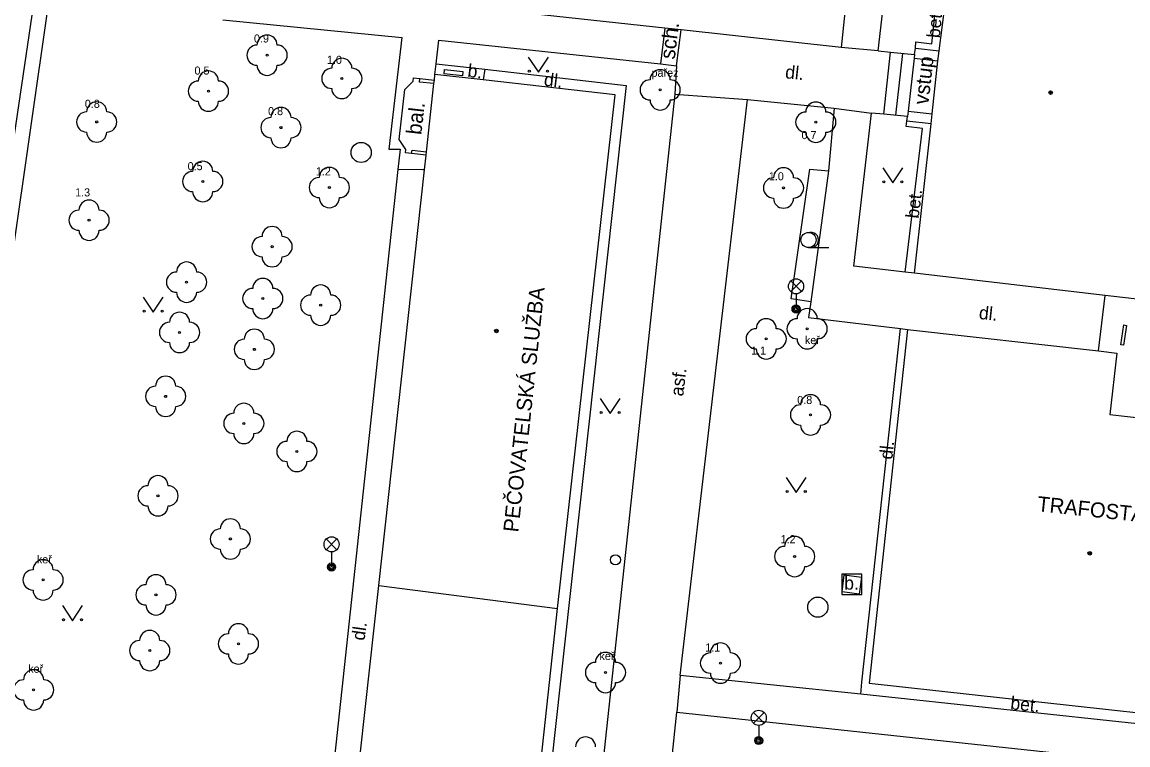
# Model space of a CAD drawing. Extents: x -596229 to -595156, y -1161237 to -1159376.
# Drawn here: x -595844.4 to -595789.5, y -1159997.5 to -1159961.7 of the extents above; entities that cross this region are included whole.
import ezdxf

# ---------------------------------------------------------------- set-up
doc = ezdxf.new("R2010")
doc.units = 0
for name, color, linetype in [('kanalizace - povrch.  znaky - skut. velikost', 7, 'Continuous'), ('Level 22', 7, 'Continuous'), ('Level 26', 7, 'Continuous'), ('Level 27', 7, 'Continuous'), ('Level 28', 7, 'Continuous'), ('Level 33', 7, 'Continuous'), ('Level 36', 7, 'Continuous'), ('Level 39', 7, 'Continuous'), ('silnoproud - povrch.  znaky a  RIS  skut. velikost', 7, 'Continuous'), ('Specificka linie pasportu komunikaci', 7, 'Continuous'), ('TM - budovy zdene_ betonove - VP', 7, 'Continuous'), ('TM - chodniky - VP', 7, 'Continuous'), ('TM - hranice souvisleho porostu (skupiny stromu_ kere)', 7, 'Continuous'), ('TM - popis objektu', 7, 'Continuous'), ('TM - popis povrchu', 7, 'Continuous'), ('TM - popis zelene', 7, 'Continuous'), ('TM - poznamka', 7, 'Continuous'), ('TM - rozhrani mezi zpev. plochami mezi sebou - VP', 7, 'Continuous'), ('TM - rozhrani ploch obecne - VN', 7, 'Continuous'), ('TM - rozhrani ploch obecne - VP', 7, 'Continuous'), ('TM - schody - VP', 7, 'Continuous')]:
    doc.layers.add(name, color=color, linetype=linetype)

msp = doc.modelspace()

# ---------------------------------------------------------------- linework, layer by layer
at = {"layer": 'kanalizace - povrch.  znaky - skut. velikost'}
for points in [[(-595789.73, -1159977.72), (-595789.87, -1159977.7), (-595789.72, -1159976.71)], [(-595789.72, -1159976.71), (-595789.58, -1159976.73), (-595789.73, -1159977.72)]]:
    msp.add_lwpolyline(points, dxfattribs=at)
at = {"layer": 'Level 22'}
for centre in [(-595832.22, -1159963.34), (-595828.51, -1159964.49), (-595835.13, -1159965.12), (-595812.72, -1159965.06), (-595840.67, -1159966.65), (-595831.53, -1159966.93), (-595805, -1159966.66), (-595835.41, -1159969.6), (-595829.13, -1159969.9), (-595806.6, -1159969.92), (-595841.05, -1159971.52), (-595831.97, -1159972.83), (-595836.21, -1159974.59), (-595832.43, -1159975.4), (-595829.56, -1159975.73), (-595805.43, -1159976.9), (-595836.56, -1159977.08), (-595807.46, -1159977.4), (-595832.85, -1159977.92), (-595837.25, -1159980.25), (-595805.26, -1159981.17), (-595833.37, -1159981.59), (-595830.74, -1159982.98), (-595837.63, -1159985.18), (-595834.04, -1159987.32), (-595806.05, -1159988.19), (-595843.33, -1159989.35), (-595837.73, -1159990.09), (-595838.04, -1159992.85), (-595833.64, -1159992.52), (-595815.43, -1159993.94), (-595809.73, -1159993.47), (-595843.8, -1159994.8)]:
    msp.add_circle(centre, 0.05, dxfattribs=at)
for centre, start, end in [((-595832.22, -1159962.84), 0, 180), ((-595832.72, -1159963.34), 90, 270), ((-595831.72, -1159963.34), 270, 90), ((-595828.51, -1159963.99), 0, 180), ((-595835.13, -1159964.62), 0, 180), ((-595832.22, -1159963.84), 180, 0), ((-595829.01, -1159964.49), 90, 270), ((-595828.01, -1159964.49), 270, 90), ((-595812.72, -1159964.56), 0, 180), ((-595835.63, -1159965.12), 90, 270), ((-595834.63, -1159965.12), 270, 90), ((-595813.22, -1159965.06), 90, 270), ((-595812.22, -1159965.06), 270, 90), ((-595828.51, -1159964.99), 180, 0), ((-595840.67, -1159966.15), 0, 180), ((-595835.13, -1159965.62), 180, 0), ((-595831.53, -1159966.43), 0, 180), ((-595812.72, -1159965.56), 180, 0), ((-595805, -1159966.16), 0, 180), ((-595841.17, -1159966.65), 90, 270), ((-595840.17, -1159966.65), 270, 90), ((-595832.03, -1159966.93), 90, 270), ((-595831.03, -1159966.93), 270, 90), ((-595805.5, -1159966.66), 90, 270), ((-595804.5, -1159966.66), 270, 90), ((-595840.67, -1159967.15), 180, 0), ((-595831.53, -1159967.43), 180, 0), ((-595805, -1159967.16), 180, 0), ((-595835.41, -1159969.1), 0, 180), ((-595835.91, -1159969.6), 90, 270), ((-595834.91, -1159969.6), 270, 90), ((-595829.13, -1159969.4), 0, 180), ((-595806.6, -1159969.42), 0, 180), ((-595829.63, -1159969.9), 90, 270), ((-595828.63, -1159969.9), 270, 90), ((-595807.1, -1159969.92), 90, 270), ((-595806.1, -1159969.92), 270, 90), ((-595835.41, -1159970.1), 180, 0), ((-595841.05, -1159971.02), 0, 180), ((-595829.13, -1159970.4), 180, 0), ((-595806.6, -1159970.42), 180, 0), ((-595841.55, -1159971.52), 90, 270), ((-595840.55, -1159971.52), 270, 90), ((-595831.97, -1159972.33), 0, 180), ((-595841.05, -1159972.02), 180, 0), ((-595832.47, -1159972.83), 90, 270), ((-595831.47, -1159972.83), 270, 90), ((-595836.21, -1159974.09), 0, 180), ((-595831.97, -1159973.33), 180, 0), ((-595836.71, -1159974.59), 90, 270), ((-595835.71, -1159974.59), 270, 90), ((-595832.43, -1159974.9), 0, 180), ((-595829.56, -1159975.23), 0, 180), ((-595836.21, -1159975.09), 180, 0), ((-595832.93, -1159975.4), 90, 270), ((-595831.93, -1159975.4), 270, 90), ((-595830.06, -1159975.73), 90, 270), ((-595829.06, -1159975.73), 270, 90), ((-595836.56, -1159976.58), 0, 180), ((-595832.43, -1159975.9), 180, 0), ((-595829.56, -1159976.23), 180, 0), ((-595805.43, -1159976.4), 0, 180), ((-595837.06, -1159977.08), 90, 270), ((-595836.06, -1159977.08), 270, 90), ((-595832.85, -1159977.42), 0, 180), ((-595807.96, -1159977.4), 90, 270), ((-595807.46, -1159976.9), 0, 180), ((-595806.96, -1159977.4), 270, 90), ((-595805.93, -1159976.9), 90, 270), ((-595804.93, -1159976.9), 270, 90), ((-595833.35, -1159977.92), 90, 270), ((-595832.35, -1159977.92), 270, 90), ((-595805.43, -1159977.4), 180, 0), ((-595836.56, -1159977.58), 180, 0), ((-595807.46, -1159977.9), 180, 0), ((-595832.85, -1159978.42), 180, 0), ((-595837.25, -1159979.75), 0, 180), ((-595837.75, -1159980.25), 90, 270), ((-595836.75, -1159980.25), 270, 90), ((-595805.26, -1159980.67), 0, 180), ((-595837.25, -1159980.75), 180, 0), ((-595833.37, -1159981.09), 0, 180), ((-595805.76, -1159981.17), 90, 270), ((-595804.76, -1159981.17), 270, 90), ((-595833.87, -1159981.59), 90, 270), ((-595832.87, -1159981.59), 270, 90), ((-595805.26, -1159981.67), 180, 0), ((-595833.37, -1159982.09), 180, 0), ((-595830.74, -1159982.48), 0, 180), ((-595831.24, -1159982.98), 90, 270), ((-595830.24, -1159982.98), 270, 90), ((-595830.74, -1159983.48), 180, 0), ((-595837.63, -1159984.68), 0, 180), ((-595838.13, -1159985.18), 90, 270), ((-595837.13, -1159985.18), 270, 90), ((-595837.63, -1159985.68), 180, 0), ((-595834.04, -1159986.82), 0, 180), ((-595834.54, -1159987.32), 90, 270), ((-595833.54, -1159987.32), 270, 90), ((-595806.05, -1159987.69), 0, 180), ((-595834.04, -1159987.82), 180, 0), ((-595806.55, -1159988.19), 90, 270), ((-595805.55, -1159988.19), 270, 90), ((-595843.33, -1159988.85), 0, 180), ((-595843.83, -1159989.35), 90, 270), ((-595842.83, -1159989.35), 270, 90), ((-595806.05, -1159988.69), 180, 0), ((-595837.73, -1159989.59), 0, 180), ((-595843.33, -1159989.85), 180, 0), ((-595838.23, -1159990.09), 90, 270), ((-595837.23, -1159990.09), 270, 90), ((-595837.73, -1159990.59), 180, 0), ((-595833.64, -1159992.02), 0, 180), ((-595838.04, -1159992.35), 0, 180), ((-595834.14, -1159992.52), 90, 270), ((-595833.14, -1159992.52), 270, 90), ((-595838.54, -1159992.85), 90, 270), ((-595837.54, -1159992.85), 270, 90), ((-595809.73, -1159992.97), 0, 180), ((-595838.04, -1159993.35), 180, 0), ((-595833.64, -1159993.02), 180, 0), ((-595815.43, -1159993.44), 0, 180), ((-595810.23, -1159993.47), 90, 270), ((-595809.23, -1159993.47), 270, 90), ((-595843.8, -1159994.3), 0, 180), ((-595815.93, -1159993.94), 90, 270), ((-595814.93, -1159993.94), 270, 90), ((-595844.3, -1159994.8), 90, 270), ((-595843.3, -1159994.8), 270, 90), ((-595815.43, -1159994.44), 180, 0), ((-595809.73, -1159993.97), 180, 0), ((-595843.8, -1159995.3), 180, 0), ((-595816.42, -1159997.63), 0, 180)]:
    msp.add_arc(centre, 0.5, start, end, dxfattribs=at)
at = {"layer": 'Level 26'}
msp.add_lwpolyline([(-595803.71, -1159990.07), (-595802.71, -1159990.07), (-595802.71, -1159989.07), (-595803.71, -1159989.07)], close=True, dxfattribs=at)
at = {"layer": 'Level 27'}
for centre in [(-595827.55, -1159968.16), (-595804.9, -1159990.7)]:
    msp.add_circle(centre, 0.5, dxfattribs=at)
at = {"layer": 'Level 28'}
msp.add_circle((-595814.94, -1159988.35), 0.25, dxfattribs=at)
at = {"layer": 'Level 33'}
for p, q in [((-595806.245, -1159975.06), (-595805.715, -1159974.53)), ((-595806.245, -1159974.53), (-595805.715, -1159975.06)), ((-595805.98, -1159975.17), (-595805.98, -1159975.92)), ((-595829.285, -1159987.85), (-595828.755, -1159987.32)), ((-595829.285, -1159987.32), (-595828.755, -1159987.85)), ((-595829.02, -1159987.96), (-595829.02, -1159988.71)), ((-595808.095, -1159996.45), (-595807.565, -1159995.92)), ((-595808.095, -1159995.92), (-595807.565, -1159996.45)), ((-595807.83, -1159996.56), (-595807.83, -1159997.31))]:
    msp.add_line(p, q, dxfattribs=at)
for centre, radius in [((-595805.98, -1159974.795), 0.375), ((-595805.98, -1159975.92), 0.2), ((-595805.98, -1159975.92), 0.145), ((-595805.98, -1159975.92), 0.0876), ((-595829.02, -1159987.585), 0.375), ((-595829.02, -1159988.71), 0.2), ((-595829.02, -1159988.71), 0.145), ((-595829.02, -1159988.71), 0.0876), ((-595807.83, -1159996.185), 0.375), ((-595807.83, -1159997.31), 0.2), ((-595807.83, -1159997.31), 0.145), ((-595807.83, -1159997.31), 0.0876)]:
    msp.add_circle(centre, radius, dxfattribs=at)
at = {"layer": 'Level 36'}
msp.add_line((-595805.36, -1159972.875), (-595804.36, -1159972.875), dxfattribs=at)
for points in [[(-595819.26, -1159963.43), (-595818.76, -1159964.18), (-595818.26, -1159963.43)], [(-595801.68, -1159968.92), (-595801.18, -1159969.67), (-595800.68, -1159968.92)], [(-595838.37, -1159975.33), (-595837.87, -1159976.08), (-595837.37, -1159975.33)], [(-595815.7, -1159980.35), (-595815.2, -1159981.1), (-595814.7, -1159980.35)], [(-595806.47, -1159984.27), (-595805.97, -1159985.02), (-595805.47, -1159984.27)], [(-595842.37, -1159990.62), (-595841.87, -1159991.37), (-595841.37, -1159990.62)]]:
    msp.add_lwpolyline(points, dxfattribs=at)
for centre, radius in [((-595819.21, -1159964.13), 0.05), ((-595818.311, -1159964.13), 0.05), ((-595801.63, -1159969.62), 0.05), ((-595800.731, -1159969.62), 0.05), ((-595805.36, -1159972.5), 0.375), ((-595838.32, -1159976.03), 0.05), ((-595837.421, -1159976.03), 0.05), ((-595815.65, -1159981.05), 0.05), ((-595814.751, -1159981.05), 0.05), ((-595806.42, -1159984.97), 0.05), ((-595805.521, -1159984.97), 0.05), ((-595842.32, -1159991.32), 0.05), ((-595841.421, -1159991.32), 0.05)]:
    msp.add_circle(centre, radius, dxfattribs=at)
msp.add_arc((-595805.235, -1159972.5), 0.375, 260.4059, 99.5941, dxfattribs=at)
at = {"layer": 'Level 39'}
for centre, radius in [((-595793.35, -1159965.19), 0.09), ((-595793.35, -1159965.19), 0.0398), ((-595820.84, -1159977.01), 0.09), ((-595820.84, -1159977.01), 0.0398), ((-595791.41, -1159988.03), 0.09), ((-595791.41, -1159988.03), 0.0398)]:
    msp.add_circle(centre, radius, dxfattribs=at)
at = {"layer": 'silnoproud - povrch.  znaky a  RIS  skut. velikost'}
for points in [[(-595823.43, -1159964.27), (-595823.41, -1159964.05)], [(-595822.53, -1159964.37), (-595823.43, -1159964.27)], [(-595823.41, -1159964.05), (-595822.96, -1159964.1)], [(-595822.96, -1159964.1), (-595822.51, -1159964.15)], [(-595822.51, -1159964.15), (-595822.53, -1159964.37)]]:
    msp.add_lwpolyline(points, dxfattribs=at)
at = {"layer": 'Specificka linie pasportu komunikaci'}
for points in [[(-595801.91, -1159963.13), (-595803.74, -1159962.95)], [(-595804.09, -1159965.97), (-595802.24, -1159966.21)], [(-595824.41, -1159969.03), (-595824.49, -1159969.03), (-595825.73, -1159969.01)]]:
    msp.add_lwpolyline(points, dxfattribs=at)
at = {"layer": 'TM - budovy zdene_ betonove - VP'}
for points in [[(-595798.88, -1159963.12), (-595798.43, -1159959.64)], [(-595798.94, -1159963.62), (-595798.88, -1159963.12)], [(-595799.23, -1159966.24), (-595798.94, -1159963.62)], [(-595823.92, -1159964.58), (-595823.89, -1159964.29)], [(-595821.5, -1159964.56), (-595823.89, -1159964.29)], [(-595824.31, -1159968.13), (-595823.94, -1159964.75)], [(-595823.94, -1159964.75), (-595823.92, -1159964.58)], [(-595814.96, -1159965.31), (-595821.5, -1159964.56)], [(-595817.81, -1159990.76), (-595814.96, -1159965.31)], [(-595799.28, -1159966.74), (-595799.23, -1159966.24)], [(-595800.1, -1159974.15), (-595799.28, -1159966.74)], [(-595824.33, -1159968.3), (-595824.31, -1159968.13)], [(-595824.41, -1159969.03), (-595824.33, -1159968.3)], [(-595826.68, -1159989.63), (-595824.41, -1159969.03)], [(-595790.65, -1159975.25), (-595800.1, -1159974.15)], [(-595788.78, -1159975.47), (-595790.65, -1159975.25)], [(-595800.45, -1159976.94), (-595802.36, -1159994.47)], [(-595800.45, -1159976.94), (-595790.98, -1159978)], [(-595790.98, -1159978), (-595790.06, -1159978.11)], [(-595790.06, -1159978.11), (-595790.41, -1159981.15)], [(-595790.41, -1159981.15), (-595786.04, -1159981.65)], [(-595828.27, -1160004.02), (-595826.68, -1159989.63)], [(-595826.68, -1159989.63), (-595817.81, -1159990.76)], [(-595820.56, -1160016.13), (-595817.81, -1159990.76)], [(-595802.36, -1159994.47), (-595781.92, -1159996.71)]]:
    msp.add_lwpolyline(points, dxfattribs=at)
at = {"layer": 'TM - chodniky - VP'}
for points in [[(-595800.85, -1159935.32), (-595803.74, -1159962.95)], [(-595801.91, -1159963.13), (-595800.19, -1159948.26)], [(-595812.49, -1159962), (-595834.22, -1159959.64)], [(-595834.42, -1159961.58), (-595825.54, -1159962.46)], [(-595811.68, -1159962.09), (-595812.49, -1159962)], [(-595803.74, -1159962.95), (-595811.68, -1159962.09)], [(-595825.54, -1159962.46), (-595826.18, -1159967.99)], [(-595823.83, -1159963.77), (-595823.7, -1159962.6)], [(-595823.7, -1159962.6), (-595812.71, -1159963.77)], [(-595801.91, -1159963.13), (-595801.29, -1159963.19)], [(-595801.29, -1159963.19), (-595800.1, -1159963.31)], [(-595800.1, -1159963.31), (-595800.06, -1159962.99)], [(-595800.06, -1159962.99), (-595798.88, -1159963.12)], [(-595823.89, -1159964.29), (-595823.83, -1159963.77)], [(-595812.71, -1159963.77), (-595811.91, -1159963.86)], [(-595811.91, -1159963.86), (-595811.99, -1159965.27)], [(-595811.99, -1159965.27), (-595816.93, -1160011.15)], [(-595811.72, -1159994.08), (-595808.39, -1159965.54)], [(-595808.39, -1159965.54), (-595804.09, -1159965.97)], [(-595804.09, -1159965.97), (-595804.37, -1159969.07)], [(-595803.12, -1159973.8), (-595802.24, -1159966.21)], [(-595801.62, -1159966.27), (-595802.24, -1159966.21)], [(-595800.45, -1159966.38), (-595801.62, -1159966.27)], [(-595800.48, -1159966.61), (-595800.45, -1159966.38)], [(-595799.28, -1159966.74), (-595800.48, -1159966.61)], [(-595826.18, -1159967.99), (-595825.62, -1159968)], [(-595825.62, -1159968), (-595825.73, -1159969.01)], [(-595825.73, -1159969.01), (-595829.52, -1160004.12)], [(-595804.37, -1159969.07), (-595805.25, -1159975.56)], [(-595800.57, -1159974.1), (-595803.12, -1159973.8)], [(-595800.1, -1159974.15), (-595800.57, -1159974.1)], [(-595805.25, -1159975.56), (-595805.36, -1159976.34), (-595800.8, -1159976.88)], [(-595800.8, -1159976.88), (-595800.45, -1159976.94)], [(-595781.25, -1159990.04), (-595780.65, -1159990.12), (-595781.49, -1159997.3), (-595802.77, -1159995.02)], [(-595802.77, -1159995.02), (-595811.72, -1159994.08)], [(-595814.38, -1160019.53), (-595811.9, -1159995.91)], [(-595811.9, -1159995.91), (-595783.44, -1159998.96)]]:
    msp.add_lwpolyline(points, dxfattribs=at)
at = {"layer": 'TM - hranice souvisleho porostu (skupiny stromu_ kere)'}
for points in [[(-595846.66, -1159985.74), (-595847.46, -1159985.54), (-595843.79, -1159960.8), (-595843.07, -1159960.82), (-595846.66, -1159985.74)], [(-595805.25, -1159975.56), (-595806.23, -1159975.41), (-595805.3, -1159968.99), (-595804.37, -1159969.07)]]:
    msp.add_lwpolyline(points, dxfattribs=at)
at = {"layer": 'TM - rozhrani mezi zpev. plochami mezi sebou - VP'}
for points in [[(-595790.98, -1159978), (-595790.65, -1159975.25)], [(-595811.72, -1159994.08), (-595811.9, -1159995.91)]]:
    msp.add_lwpolyline(points, dxfattribs=at)
at = {"layer": 'TM - rozhrani ploch obecne - VN'}
msp.add_lwpolyline([(-595825.05, -1159968.22), (-595825.35, -1159968.18), (-595825.34, -1159968.01), (-595825.67, -1159967.52), (-595825.39, -1159965.04), (-595824.98, -1159964.63), (-595824.96, -1159964.46), (-595824.64, -1159964.5)], dxfattribs=at)
at = {"layer": 'TM - rozhrani ploch obecne - VP'}
for points in [[(-595800.06, -1159962.99), (-595800.04, -1159962.67), (-595799.24, -1159962.77), (-595798.97, -1159960.08), (-595800.09, -1159959.94), (-595799.11, -1159951.7), (-595798.06, -1159951.82), (-595797.79, -1159949.14), (-595798.48, -1159949.06), (-595798.45, -1159948.79)], [(-595812.49, -1159962), (-595812.71, -1159963.77)], [(-595811.91, -1159963.86), (-595811.68, -1159962.09)], [(-595801.62, -1159966.27), (-595801.29, -1159963.19)], [(-595823.83, -1159963.77), (-595821.42, -1159964.03)], [(-595800.12, -1159963.49), (-595800.42, -1159966.12)], [(-595800.1, -1159963.31), (-595800.12, -1159963.49)], [(-595800.12, -1159963.49), (-595798.94, -1159963.62)], [(-595821.42, -1159964.03), (-595821.5, -1159964.56)], [(-595821.42, -1159964.03), (-595814.4, -1159964.84)], [(-595823.94, -1159964.75), (-595824.66, -1159964.67), (-595824.64, -1159964.5)], [(-595824.64, -1159964.5), (-595823.92, -1159964.58)], [(-595814.4, -1159964.84), (-595819.29, -1160009.05), (-595820.01, -1160015.75)], [(-595811.99, -1159965.27), (-595808.39, -1159965.54)], [(-595800.42, -1159966.12), (-595800.45, -1159966.38)], [(-595800.42, -1159966.12), (-595799.23, -1159966.24)], [(-595800.57, -1159974.1), (-595799.7, -1159966.97)], [(-595799.7, -1159966.97), (-595800.52, -1159966.87), (-595800.48, -1159966.61)], [(-595825.05, -1159968.22), (-595825.03, -1159968.05), (-595824.31, -1159968.13)], [(-595824.33, -1159968.3), (-595825.05, -1159968.22)], [(-595802.77, -1159995.02), (-595802.71, -1159994.42), (-595800.8, -1159976.88)], [(-595803.59, -1159989.1), (-595802.74, -1159989.22), (-595802.85, -1159990.05), (-595803.7, -1159989.94), (-595803.59, -1159989.1)]]:
    msp.add_lwpolyline(points, dxfattribs=at)
at = {"layer": 'TM - schody - VP'}
msp.add_lwpolyline([(-595800.7, -1159963.25), (-595801.04, -1159966.32)], dxfattribs=at)

# ---------------------------------------------------------------- texts
at = {"layer": 'TM - popis objektu'}
for s, rotation, p in [('PEČOVATELSKÁ SLUŽBA', 83.85, (-595819.76, -1159987.01)), ('TRAFOSTANICE', 354, (-595794.04, -1159985.94))]:
    msp.add_text(s, height=0.75, rotation=rotation, dxfattribs=at).set_placement(p)
at = {"layer": 'TM - popis povrchu'}
for s, rotation, p in [('bet.', 84.5725, (-595798.85, -1159962.51)), ('b.', 353, (-595822.3, -1159964.41)), ('dl.', 353, (-595818.51, -1159964.85)), ('dl.', 354, (-595806.54, -1159964.48)), ('bet.', 83.0043, (-595799.9, -1159971.46)), ('dl.', 354, (-595796.93, -1159976.41)), ('asf.', 83, (-595811.58, -1159980.27)), ('dl.', 83.7966, (-595801.21, -1159983.4)), ('dl.', 81.98, (-595827.39, -1159992.38)), ('bet.', 353.8845, (-595795.37, -1159995.76))]:
    msp.add_text(s, height=0.65, rotation=rotation, dxfattribs=at).set_placement(p)
msp.add_text('b.', height=0.65, dxfattribs=at).set_placement((-595803.59, -1159989.83))
at = {"layer": 'TM - popis zelene'}
for s, p in [('0.9', (-595832.87, -1159962.71)), ('1.0', (-595829.25, -1159963.77)), ('0.5', (-595835.82, -1159964.3)), ('pařez', (-595813.15, -1159964.41)), ('0.8', (-595841.26, -1159965.95)), ('0.8', (-595832.17, -1159966.31)), ('0.7', (-595805.71, -1159967.5)), ('0.5', (-595836.16, -1159969.04)), ('1.2', (-595829.8, -1159969.3)), ('1.0', (-595807.33, -1159969.54)), ('1.3', (-595841.74, -1159970.34)), ('keř', (-595805.54, -1159977.66)), ('1.1', (-595808.21, -1159978.18)), ('0.8', (-595805.92, -1159980.63)), ('1.2', (-595806.75, -1159987.53)), ('keř', (-595843.64, -1159988.53)), ('1.1', (-595810.48, -1159992.9)), ('keř', (-595815.73, -1159993.32)), ('keř', (-595844.07, -1159993.95))]:
    msp.add_text(s, height=0.4, dxfattribs=at).set_placement(p)
at = {"layer": 'TM - poznamka'}
for s, rotation, p in [('sch.', 83.0317, (-595812, -1159963.57)), ('vstup', 83.496, (-595799.42, -1159965.82)), ('bal.', 83.5584, (-595824.57, -1159967.31))]:
    msp.add_text(s, height=0.75, rotation=rotation, dxfattribs=at).set_placement(p)

doc.saveas('drawing.dxf')
